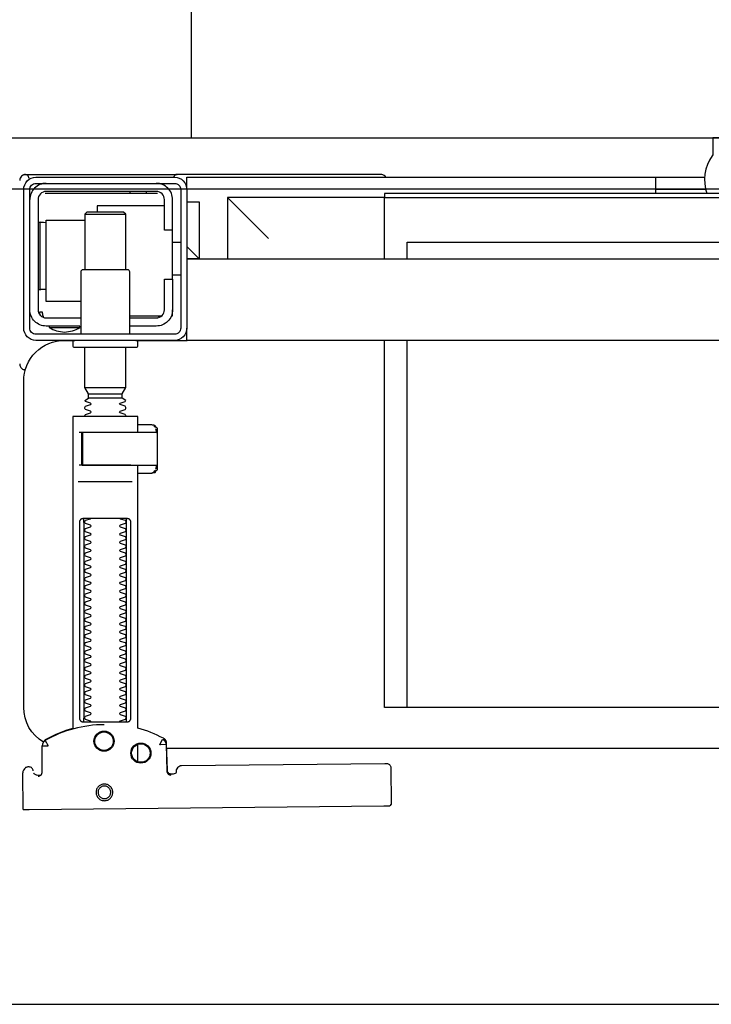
# Model space of a CAD drawing. Header units: millimetres. Extents: x 28600 to 181045, y -399112 to -163690.
# Tile 401 of 482: x 74021 to 74038, y -194640 to -194615. Entities that reach past the tile are written whole.
import ezdxf

# ---------------------------------------------------------------- set-up
doc = ezdxf.new("R2010")
doc.units = ezdxf.units.MM
doc.layers.get('0').update_dxf_attribs({"color": 8})
for name, color, linetype in [('!! 0_ Istn-sciany', 8, 'Continuous'), ('!! 2 ZABUDOWA GK-MDF', 8, 'Continuous'), ('!! 2_wypos-sanitarne', 8, 'Continuous')]:
    doc.layers.add(name, color=color, linetype=linetype)
doc.layers.add('!!_@ wypos sanit nd', color=8, linetype='Continuous', plot=False)

# ---------------------------------------------------------------- blocks, each defined once
blk = doc.blocks.new('A$C164C2DE0')
for p, q in [((0, 15.897), (0, -15.897)), ((6.9, 15.897), (0, 15.897))]:
    blk.add_line(p, q)
blk = doc.blocks.new('A$Cff2eaf8b')
for points in [[(0.19864, 0.08252), (0.11173, 0.08169)], [(0.20013, 0.08252), (0.20025, 0.07353)], [(0.16386, 0.07389), (0.16409, 0.07384), (0.16425, 0.07378), (0.1644, 0.07368), (0.16452, 0.07356), (0.16463, 0.07342), (0.16471, 0.07326), (0.16476, 0.07309), (0.16478, 0.07292), (0.16496, 0.06636), (0.16497, 0.06624), (0.16498, 0.06614), (0.165, 0.06604), (0.16503, 0.06594), (0.16507, 0.06584), (0.16511, 0.06575), (0.16516, 0.06566), (0.16521, 0.06557), (0.16527, 0.06549), (0.16534, 0.0654), (0.16542, 0.06533), (0.1655, 0.06526), (0.16558, 0.06519), (0.16567, 0.06513), (0.16576, 0.06508), (0.16651, 0.0647), (0.16726, 0.06433), (0.16803, 0.06399), (0.16881, 0.06367), (0.1696, 0.06337), (0.17039, 0.06309), (0.17119, 0.06284), (0.172, 0.0626), (0.172, -0.00186)], [(0.1651, 0.06653), (0.16492, 0.07312), (0.1649, 0.07329), (0.16485, 0.07345), (0.16478, 0.07361), (0.16467, 0.07374), (0.16455, 0.07386), (0.16441, 0.07396), (0.16425, 0.07403), (0.16409, 0.07408), (0.16391, 0.07409)], [(0.19757, 0.07355), (0.19749, 0.07368), (0.19738, 0.0738), (0.19726, 0.0739), (0.19713, 0.07399), (0.19698, 0.07405), (0.19683, 0.07408), (0.19667, 0.07409), (0.19577, 0.07408)], [(0.172, 0.07087), (0.172, 0.06656)], [(0.16493, 0.0675), (-0.16477, 0.0675)], [(0.17483, 0.06014), (0.17483, 0.01214)], [(0.18523, 0.01214), (0.18523, 0.06014)], [(-0.11847, -0.0325), (-0.11847, 0.0575), (0.11153, 0.0575), (0.11153, -0.0325)], [(0.10602, 0.0575), (0.10602, -0.0325)], [(0.16811, -0.00015), (0.16776, -0.00056), (0.16776, -0.00022), (0.16779, -0.00011), (0.16786, -0.00004), (0.16797, 0), (0.1681, 0.00001), (0.16822, 0.00001), (0.16841, 0.00003), (0.16887, 0.00014), (0.172, 0.00014)], [(0.16848, 0.00006), (0.16856, 0.00012), (0.16876, 0.00014)], [(0.18662, 0.00214), (0.17345, 0.00214)], [(0.16732, -0.0019), (0.16732, -0.00074), (0.16736, -0.00062), (0.16746, -0.00054), (0.16767, -0.00049)], [(0.16751, -0.00165), (0.16754, -0.00139), (0.16766, -0.00086)], [(0.17371, -0.00186), (0.18481, -0.00186), (0.18637, -0.00186)], [(0.16767, -0.01124), (0.16755, -0.01122), (0.16746, -0.01119), (0.16737, -0.01112), (0.16732, -0.01098), (0.16732, -0.00983)], [(0.16766, -0.01087), (0.16754, -0.01033), (0.16751, -0.01008)], [(0.172, -0.01186), (0.16887, -0.01186), (0.16841, -0.01176), (0.16831, -0.01174), (0.16819, -0.01174), (0.16806, -0.01173), (0.16794, -0.01172), (0.16783, -0.01166), (0.16776, -0.01151), (0.16776, -0.01117), (0.16811, -0.01157)], [(0.16876, -0.01186), (0.16866, -0.01186), (0.16848, -0.01178)], [(0.18558, -0.00986), (0.18637, -0.00986)], [(0.1759, -0.0183), (0.1841, -0.0183)], [(0.185, -0.02092), (0.175, -0.02092)], [(0.1841, -0.01936), (0.1759, -0.01936)], [(0.19962, -0.02522), (0.19976, -0.02523), (0.19987, -0.02526), (0.20001, -0.0253)], [(-0.16, -0.0355), (-0.16, -0.0325), (0.16, -0.0325), (0.16, -0.0355)], [(0.16, -0.0485), (0.16, -0.0365)], [(0.174, -0.0385), (0.16618, -0.0385)], [(0.167, -0.03806), (0.16693, -0.03815), (0.16687, -0.03825), (0.16681, -0.03837), (0.16675, -0.0385)], [(0.19499, -0.03806), (0.19506, -0.03814), (0.19512, -0.03823), (0.19517, -0.03833), (0.19521, -0.03842), (0.19525, -0.03853), (0.19528, -0.03863), (0.19531, -0.03874), (0.19533, -0.03885), (0.19535, -0.03896), (0.19537, -0.03907), (0.19538, -0.03917), (0.19539, -0.03927), (0.19537, -0.03937), (0.19547, -0.0394), (0.19557, -0.0394), (0.19567, -0.0394), (0.19578, -0.0394), (0.19589, -0.0394), (0.19612, -0.0394), (0.19616, -0.0393), (0.19615, -0.03919), (0.19613, -0.03907), (0.19609, -0.03894), (0.19605, -0.03882), (0.19594, -0.03861)], [(0.1635, -0.0475), (0.1635, -0.04)], [(0.186, -0.042), (0.1945, -0.042), (0.1945, -0.062), (0.185, -0.062)], [(0.19591, -0.04489), (0.19602, -0.04489), (0.19615, -0.04489), (0.19632, -0.04489), (0.1965, -0.04489)], [(0.1615, -0.0485), (0.1635, -0.0485)], [(0.175, -0.0498), (0.175, -0.06346), (0.1755, -0.06396), (0.1845, -0.06396), (0.185, -0.06346), (0.185, -0.0498)], [(0.16, -0.0555), (0.157, -0.0525), (0.16, -0.0525), (-0.16, -0.0525), (-0.157, -0.0525), (-0.16, -0.0555)], [(0.10602, -0.0525), (0.10602, -0.05658), (-0.11847, -0.05658)], [(0.11153, -0.0525), (0.11153, -0.0675), (0.15, -0.0675)], [(0.14, -0.0575), (0.15, -0.0675), (0.15, -0.0525)], [(0.16, -0.0665), (0.157, -0.0665), (0.157, -0.0525)], [(0.1615, -0.0565), (0.1635, -0.0565)], [(0.1965, -0.06151), (0.19632, -0.06151), (0.19615, -0.06151), (0.19602, -0.06151), (0.19591, -0.06151)], [(0.1655, -0.0655), (0.182, -0.0655), (0.182, -0.06396)], [(0.185, -0.06346), (0.175, -0.06346)], [(0.03283, -0.0695), (0.045, -0.0695)], [(0.16, -0.0695), (0.16, -0.0725), (0.03305, -0.0725)], [(0.045, -0.0685), (0.045, -0.0725)], [(0.16721, -0.0685), (0.19466, -0.0685), (0.19478, -0.0685)], [(0.17, -0.069), (0.17, -0.0685)], [(0.174, -0.069), (0.174, -0.0685)]]:
    blk.add_lwpolyline(points)
for points in [[(0.16424, 0.07378), (0.16327, 0.07377), (0.16304, 0.07374), (0.16282, 0.07366), (0.16262, 0.07353), (0.16265, 0.07357), (0.16258, 0.07337), (0.16257, 0.07317, -0.157432), (0.16238, 0.07258), (0.1621, 0.07218, -0.241147), (0.16129, 0.07175), (0.1115, 0.07128), (0.11133, 0.07127), (0.11119, 0.07127), (0.11107, 0.07127), (0.11094, 0.07128), (0.11078, 0.0713), (0.11062, 0.07135), (0.11047, 0.07143), (0.11033, 0.07153), (0.11022, 0.07165), (0.11012, 0.07179), (0.11005, 0.07194), (0.11001, 0.0721), (0.10999, 0.07227), (0.10995, 0.08127), (0.11022, 0.08166)], [(0.19647, 0.0744), (0.19626, 0.07438), (0.19604, 0.0743), (0.19585, 0.07417), (0.19566, 0.07396, 0.132231), (0.19551, 0.07346), (0.19546, 0.06691)], [(0.19768, 0.0731, 0.415336), (0.19869, 0.07211)], [(0.19885, 0.07212), (0.19898, 0.07212), (0.19912, 0.07213), (0.19927, 0.07216), (0.1994, 0.07222), (0.19953, 0.07229), (0.19965, 0.07238), (0.19975, 0.07248), (0.20007, 0.07294, 0.158481), (0.20025, 0.07353)], [(0.18031, 0.06175, 0.125713), (0.19466, 0.06556, 0.121439), (0.19519, 0.06605, -0.262119), (0.2, 0.0575), (0.2, -0.0225, -0.414214), (0.19, -0.0325), (0.18751, -0.0325, 0.405519), (0.188, -0.032), (0.188, -0.0313, 0.414214), (0.1875, -0.0308), (0.1725, -0.0308, 0.414214), (0.172, -0.0313), (0.172, -0.032, 0.405519), (0.17249, -0.0325, 0.001664), (0.15993, -0.0325)], [(0.172, -0.00986), (0.172, -0.01366, 0.414214), (0.1722, -0.01386), (0.18462, -0.01386), (0.1878, -0.01386, 0.414214), (0.188, -0.01366), (0.188, 0.06267), (0.18885, 0.06292), (0.18969, 0.06319), (0.19052, 0.0635), (0.19134, 0.06382), (0.19215, 0.06417), (0.19295, 0.06454), (0.19374, 0.06494), (0.19456, 0.06538), (0.19464, 0.06544), (0.19473, 0.0655), (0.19481, 0.06557), (0.19488, 0.06564), (0.19495, 0.06572), (0.19502, 0.06581)], [(0.17647, 0.01114, 0.182836), (0.17636, 0.01123), (0.17515, 0.01163, 0.050055), (0.175, 0.0119), (0.175, 0.01218, 0.050055), (0.17515, 0.01244), (0.17636, 0.01285, 0.719897), (0.17636, 0.01323), (0.17515, 0.01363, 0.050055), (0.175, 0.0139), (0.175, 0.01418, 0.050055), (0.17515, 0.01444), (0.17636, 0.01485, 0.719897), (0.17636, 0.01523), (0.17515, 0.01563, 0.050055), (0.175, 0.0159), (0.175, 0.01618, 0.050055), (0.17515, 0.01644), (0.17636, 0.01685, 0.719897), (0.17636, 0.01723), (0.17515, 0.01763, 0.050055), (0.175, 0.0179), (0.175, 0.01818, 0.050055), (0.17515, 0.01844), (0.17636, 0.01885, 0.719897), (0.17636, 0.01923), (0.17515, 0.01963, 0.050055), (0.175, 0.0199), (0.175, 0.02018, 0.050055), (0.17515, 0.02044), (0.17636, 0.02085, 0.719897), (0.17636, 0.02123), (0.17515, 0.02163, 0.050055), (0.175, 0.0219), (0.175, 0.02218, 0.050055), (0.17515, 0.02244), (0.17636, 0.02285, 0.719897), (0.17636, 0.02323), (0.17515, 0.02363, 0.050055), (0.175, 0.0239), (0.175, 0.02418, 0.050055), (0.17515, 0.02444), (0.17636, 0.02485, 0.719897), (0.17636, 0.02523), (0.17515, 0.02563, 0.050055), (0.175, 0.0259), (0.175, 0.02618, 0.050055), (0.17515, 0.02644), (0.17636, 0.02685, 0.719897), (0.17636, 0.02723), (0.17515, 0.02763, 0.050055), (0.175, 0.0279), (0.175, 0.02818, 0.050055), (0.17515, 0.02844), (0.17636, 0.02885, 0.719897), (0.17636, 0.02923), (0.17515, 0.02963, 0.050055), (0.175, 0.0299), (0.175, 0.03018, 0.050055), (0.17515, 0.03044), (0.17636, 0.03085, 0.719897), (0.17636, 0.03123), (0.17515, 0.03163, 0.050055), (0.175, 0.0319), (0.175, 0.03218, 0.050055), (0.17515, 0.03244), (0.17636, 0.03285, 0.719897), (0.17636, 0.03323), (0.17515, 0.03363, 0.050055), (0.175, 0.0339), (0.175, 0.03418, 0.050055), (0.17515, 0.03444), (0.17636, 0.03485, 0.719897), (0.17636, 0.03523), (0.17515, 0.03563, 0.050055), (0.175, 0.0359), (0.175, 0.03618, 0.050055), (0.17515, 0.03644), (0.17636, 0.03685, 0.719897), (0.17636, 0.03723), (0.17515, 0.03763, 0.050055), (0.175, 0.0379), (0.175, 0.03818, 0.050055), (0.17515, 0.03844), (0.17636, 0.03885, 0.719897), (0.17636, 0.03923), (0.17515, 0.03963, 0.050055), (0.175, 0.0399), (0.175, 0.04018, 0.050055), (0.17515, 0.04044), (0.17636, 0.04085, 0.719897), (0.17636, 0.04123), (0.17515, 0.04163, 0.050055), (0.175, 0.0419), (0.175, 0.04218, 0.050055), (0.17515, 0.04244), (0.17636, 0.04285, 0.719897), (0.17636, 0.04323), (0.17515, 0.04363, 0.050055), (0.175, 0.0439), (0.175, 0.04418, 0.050055), (0.17515, 0.04444), (0.17636, 0.04485, 0.719897), (0.17636, 0.04523), (0.17515, 0.04563, 0.050055), (0.175, 0.0459), (0.175, 0.04618, 0.050055), (0.17515, 0.04644), (0.17636, 0.04685, 0.719897), (0.17636, 0.04723), (0.17515, 0.04763, 0.050055), (0.175, 0.0479), (0.175, 0.04818, 0.050055), (0.17515, 0.04844), (0.17636, 0.04885, 0.719897), (0.17636, 0.04923), (0.17515, 0.04963, 0.050055), (0.175, 0.0499), (0.175, 0.05018, 0.050055), (0.17515, 0.05044), (0.17636, 0.05085, 0.719897), (0.17636, 0.05123), (0.17515, 0.05163, 0.050055), (0.175, 0.0519), (0.175, 0.05218, 0.050055), (0.17515, 0.05244), (0.17636, 0.05285, 0.719897), (0.17636, 0.05323), (0.17515, 0.05363, 0.050055), (0.175, 0.0539), (0.175, 0.05418, 0.050055), (0.17515, 0.05444), (0.17636, 0.05485, 0.719897), (0.17636, 0.05523), (0.17515, 0.05563, 0.050055), (0.175, 0.0559), (0.175, 0.05618, 0.050055), (0.17515, 0.05644), (0.17636, 0.05685, 0.719897), (0.17636, 0.05723), (0.17515, 0.05763, 0.050055), (0.175, 0.0579), (0.175, 0.05818, 0.050055), (0.17515, 0.05844), (0.17636, 0.05885, 0.719897), (0.17636, 0.05923), (0.17515, 0.05963, 0.050055), (0.175, 0.0599), (0.175, 0.06018, 0.050055), (0.17515, 0.06044), (0.17636, 0.06085, 0.474594), (0.17647, 0.06114)], [(0.18353, 0.06114, 0.474594), (0.18364, 0.06085), (0.18485, 0.06044, 0.050055), (0.185, 0.06018), (0.185, 0.0599, 0.050055), (0.18485, 0.05963), (0.18364, 0.05923, 0.719897), (0.18364, 0.05885), (0.18485, 0.05844, 0.050055), (0.185, 0.05818), (0.185, 0.0579, 0.050055), (0.18485, 0.05763), (0.18364, 0.05723, 0.719897), (0.18364, 0.05685), (0.18485, 0.05644, 0.050055), (0.185, 0.05618), (0.185, 0.0559, 0.050055), (0.18485, 0.05563), (0.18364, 0.05523, 0.719897), (0.18364, 0.05485), (0.18485, 0.05444, 0.050055), (0.185, 0.05418), (0.185, 0.0539, 0.050055), (0.18485, 0.05363), (0.18364, 0.05323, 0.719897), (0.18364, 0.05285), (0.18485, 0.05244, 0.050055), (0.185, 0.05218), (0.185, 0.0519, 0.050055), (0.18485, 0.05163), (0.18364, 0.05123, 0.719897), (0.18364, 0.05085), (0.18485, 0.05044, 0.050055), (0.185, 0.05018), (0.185, 0.0499, 0.050055), (0.18485, 0.04963), (0.18364, 0.04923, 0.719897), (0.18364, 0.04885), (0.18485, 0.04844, 0.050055), (0.185, 0.04818), (0.185, 0.0479, 0.050055), (0.18485, 0.04763), (0.18364, 0.04723, 0.719897), (0.18364, 0.04685), (0.18485, 0.04644, 0.050055), (0.185, 0.04618), (0.185, 0.0459, 0.050055), (0.18485, 0.04563), (0.18364, 0.04523, 0.719897), (0.18364, 0.04485), (0.18485, 0.04444, 0.050055), (0.185, 0.04418), (0.185, 0.0439, 0.050055), (0.18485, 0.04363), (0.18364, 0.04323, 0.719897), (0.18364, 0.04285), (0.18485, 0.04244, 0.050055), (0.185, 0.04218), (0.185, 0.0419, 0.050055), (0.18485, 0.04163), (0.18364, 0.04123, 0.719897), (0.18364, 0.04085), (0.18485, 0.04044, 0.050055), (0.185, 0.04018), (0.185, 0.0399, 0.050055), (0.18485, 0.03963), (0.18364, 0.03923, 0.719897), (0.18364, 0.03885), (0.18485, 0.03844, 0.050055), (0.185, 0.03818), (0.185, 0.0379, 0.050055), (0.18485, 0.03763), (0.18364, 0.03723, 0.719897), (0.18364, 0.03685), (0.18485, 0.03644, 0.050055), (0.185, 0.03618), (0.185, 0.0359, 0.050055), (0.18485, 0.03563), (0.18364, 0.03523, 0.719897), (0.18364, 0.03485), (0.18485, 0.03444, 0.050055), (0.185, 0.03418), (0.185, 0.0339, 0.050055), (0.18485, 0.03363), (0.18364, 0.03323, 0.719897), (0.18364, 0.03285), (0.18485, 0.03244, 0.050055), (0.185, 0.03218), (0.185, 0.0319, 0.050055), (0.18485, 0.03163), (0.18364, 0.03123, 0.719897), (0.18364, 0.03085), (0.18485, 0.03044, 0.050055), (0.185, 0.03018), (0.185, 0.0299, 0.050055), (0.18485, 0.02963), (0.18364, 0.02923, 0.719897), (0.18364, 0.02885), (0.18485, 0.02844, 0.050055), (0.185, 0.02818), (0.185, 0.0279, 0.050055), (0.18485, 0.02763), (0.18364, 0.02723, 0.719897), (0.18364, 0.02685), (0.18485, 0.02644, 0.050055), (0.185, 0.02618), (0.185, 0.0259, 0.050055), (0.18485, 0.02563), (0.18364, 0.02523, 0.719897), (0.18364, 0.02485), (0.18485, 0.02444, 0.050055), (0.185, 0.02418), (0.185, 0.0239, 0.050055), (0.18485, 0.02363), (0.18364, 0.02323, 0.719897), (0.18364, 0.02285), (0.18485, 0.02244, 0.050055), (0.185, 0.02218), (0.185, 0.0219, 0.050055), (0.18485, 0.02163), (0.18364, 0.02123, 0.719897), (0.18364, 0.02085), (0.18485, 0.02044, 0.050055), (0.185, 0.02018), (0.185, 0.0199, 0.050055), (0.18485, 0.01963), (0.18364, 0.01923, 0.719897), (0.18364, 0.01885), (0.18485, 0.01844, 0.050055), (0.185, 0.01818), (0.185, 0.0179, 0.050055), (0.18485, 0.01763), (0.18364, 0.01723, 0.719897), (0.18364, 0.01685), (0.18485, 0.01644, 0.050055), (0.185, 0.01618), (0.185, 0.0159, 0.050055), (0.18485, 0.01563), (0.18364, 0.01523, 0.719897), (0.18364, 0.01485), (0.18485, 0.01444, 0.050055), (0.185, 0.01418), (0.185, 0.0139, 0.050055), (0.18485, 0.01363), (0.18364, 0.01323, 0.719897), (0.18364, 0.01285), (0.18485, 0.01244, 0.050055), (0.185, 0.01218), (0.185, 0.0119, 0.050055), (0.18485, 0.01163), (0.18364, 0.01123, 0.182836), (0.18353, 0.01114)], [(0.18575, -0.00966), (0.18575, -0.00207), (0.18572, -0.00196), (0.18564, -0.00189), (0.18554, -0.00186), (0.18565, -0.00188), (0.18573, -0.00194), (0.18577, -0.00204), (0.18577, -0.00966), (0.18574, -0.00977), (0.18566, -0.00984), (0.18547, -0.00986), (0.18558, -0.00981), (0.18563, -0.00966), (0.18563, -0.00206), (0.18557, -0.00191), (0.18547, -0.00186), (0.16743, -0.00186, 0.414214), (0.16723, -0.00206), (0.16723, -0.00966, 0.414214), (0.16743, -0.00986), (0.18547, -0.00986)], [(0.18555, -0.00986, 0.414213), (0.18575, -0.00966), (0.18575, -0.00207), (0.18575, -0.00966), (0.18572, -0.00977), (0.18564, -0.00984), (0.18554, -0.00986)], [(0.175, -0.01382), (0.175, -0.01406, -0.050055), (0.17515, -0.01432), (0.17636, -0.01473, -0.719897), (0.17636, -0.01511), (0.17515, -0.01552, -0.050055), (0.175, -0.01578), (0.175, -0.01606, -0.050055), (0.17515, -0.01632), (0.17636, -0.01673, -0.719897), (0.17636, -0.01711), (0.17515, -0.01752, -0.050055), (0.175, -0.01778), (0.1759, -0.0183), (0.1759, -0.01936), (0.175, -0.02092), (0.175, -0.0308)], [(0.185, -0.01382), (0.185, -0.01406, 0.050055), (0.18485, -0.01432), (0.18364, -0.01473, 0.719897), (0.18364, -0.01511), (0.18485, -0.01552, 0.050055), (0.185, -0.01578), (0.185, -0.01606, 0.050055), (0.18485, -0.01632), (0.18364, -0.01673, 0.719897), (0.18364, -0.01711), (0.18485, -0.01752, 0.050055), (0.185, -0.01778), (0.1841, -0.0183), (0.1841, -0.01936), (0.185, -0.02092), (0.185, -0.0308)], [(0.2001, -0.02534, 0.126559), (0.19961, -0.02525)], [(0.20099, -0.02671, 0.198909), (0.20055, -0.02564, 0.091301), (0.2001, -0.02534)], [(0.16379, -0.0385), (0.1635, -0.0385), (0.1635, -0.04, -0.414214), (0.1675, -0.036), (0.174, -0.036)], [(0.174, -0.034), (0.174, -0.0493, 0.414214), (0.1745, -0.0498), (0.1855, -0.0498, 0.414214), (0.186, -0.0493), (0.186, -0.034)], [(0.19375, -0.03562, 0.119096), (0.19, -0.03454, 0.119096), (0.18625, -0.03562)], [(0.19375, -0.036), (0.19375, -0.03562), (0.18625, -0.03562), (0.18625, -0.036), (0.1945, -0.036, -0.414214), (0.1985, -0.04)], [(0.174, -0.038), (0.1675, -0.038, 0.414214), (0.1655, -0.04), (0.1655, -0.0475), (0.1635, -0.0475), (0.1635, -0.067, 0.414214), (0.1675, -0.071)], [(0.1635, -0.0595), (0.1655, -0.0595), (0.1655, -0.067, 0.414214), (0.1675, -0.069), (0.1945, -0.069, 0.414214), (0.1965, -0.067), (0.1965, -0.04, 0.414214), (0.1945, -0.038), (0.186, -0.038)], [(0.1945, -0.04497), (0.19515, -0.04496), (0.19542, -0.04496), (0.1956, -0.04496), (0.19566, -0.04496, 0.116465), (0.19589, -0.0449), (0.196, -0.04485), (0.196, -0.06155), (0.19589, -0.0615, 0.116465), (0.19566, -0.06144), (0.19542, -0.06144), (0.19515, -0.06144), (0.1945, -0.06143)], [(0.1945, -0.071, 0.414214), (0.1985, -0.067)], [(-0.04, -0.0685), (-0.03255, -0.0685, 0.236962), (-0.03118, -0.07775, -0.154353), (-0.031, -0.07832), (-0.031, -0.08218), (0.031, -0.08218), (0.031, -0.07832, -0.154353), (0.03118, -0.07775, 0.236962), (0.03255, -0.0685), (0.04, -0.0685)], [(0.1987, -0.07216, 0.000114), (0.1987, -0.07216, 0.517015), (0.20003, -0.07309), (0.19993, -0.07313), (0.19983, -0.07315), (0.19971, -0.07318), (0.19958, -0.07319), (0.19948, -0.07319), (0.19903, -0.07319), (0.19841, -0.07319), (0.19771, -0.07319), (0.16427, -0.07319), (0.16392, -0.07319), (0.16356, -0.07319), (0.16323, -0.07319), (0.16293, -0.07319), (0.16269, -0.07319), (0.16249, -0.07319), (0.16236, -0.07319)], [(0.2001, -0.07306, 0.091301), (0.20055, -0.07276, 0.198909), (0.20099, -0.0717)], [(0.11124, -0.0725), (0.11142, -0.07274), (0.11165, -0.07293), (0.11192, -0.07308), (0.1122, -0.07317), (0.1125, -0.0732), (0.1623, -0.0732, 0.326231), (0.16325, -0.0725)]]:
    blk.add_lwpolyline(points, format="xyb")
for points in [[(0.18024, 0.0763), (0.18044, 0.07631), (0.18064, 0.07634), (0.18083, 0.07639), (0.18102, 0.07646), (0.1812, 0.07655), (0.18138, 0.07665), (0.18154, 0.07677), (0.18168, 0.07691), (0.18182, 0.07706), (0.18193, 0.07722), (0.18204, 0.0774), (0.18212, 0.07758), (0.18219, 0.07777), (0.18223, 0.07796), (0.18226, 0.07816), (0.18227, 0.07836), (0.18226, 0.07857), (0.18223, 0.07876), (0.18217, 0.07896), (0.18211, 0.07915), (0.18202, 0.07933), (0.18191, 0.0795), (0.18179, 0.07966), (0.18165, 0.07981), (0.1815, 0.07994), (0.18134, 0.08006), (0.18117, 0.08016), (0.18099, 0.08024), (0.1808, 0.08031), (0.1806, 0.08036), (0.1804, 0.08038), (0.1802, 0.08039), (0.18, 0.08038), (0.1798, 0.08035), (0.17961, 0.0803), (0.17942, 0.08023), (0.17924, 0.08014), (0.17907, 0.08004), (0.17891, 0.07992), (0.17876, 0.07978), (0.17863, 0.07963), (0.17851, 0.07947), (0.17841, 0.07929), (0.17832, 0.07911), (0.17826, 0.07892), (0.17821, 0.07872), (0.17818, 0.07853), (0.17817, 0.07832), (0.17819, 0.07812), (0.17822, 0.07793), (0.17827, 0.07773), (0.17834, 0.07754), (0.17842, 0.07736), (0.17853, 0.07719), (0.17865, 0.07703), (0.17879, 0.07688), (0.17894, 0.07675), (0.1791, 0.07663), (0.17927, 0.07653), (0.17946, 0.07645), (0.17965, 0.07638), (0.17984, 0.07633), (0.18004, 0.07631)], [(0.18023, 0.07679), (0.18038, 0.0768), (0.18053, 0.07682), (0.18068, 0.07686), (0.18082, 0.07691), (0.18096, 0.07698), (0.18109, 0.07706), (0.18121, 0.07715), (0.18132, 0.07725), (0.18143, 0.07737), (0.18151, 0.07749), (0.18159, 0.07762), (0.18166, 0.07776), (0.18171, 0.0779), (0.18174, 0.07805), (0.18176, 0.0782), (0.18177, 0.07835), (0.18176, 0.0785), (0.18174, 0.07866), (0.1817, 0.0788), (0.18164, 0.07895), (0.18158, 0.07908), (0.1815, 0.07921), (0.18141, 0.07933), (0.1813, 0.07944), (0.18119, 0.07955), (0.18107, 0.07964), (0.18093, 0.07971), (0.1808, 0.07978), (0.18065, 0.07983), (0.18051, 0.07986), (0.18036, 0.07988), (0.1802, 0.07989), (0.18005, 0.07988), (0.1799, 0.07986), (0.17975, 0.07982), (0.17961, 0.07976), (0.17947, 0.0797), (0.17935, 0.07962), (0.17922, 0.07953), (0.17911, 0.07942), (0.17901, 0.07931), (0.17892, 0.07919), (0.17884, 0.07906), (0.17878, 0.07892), (0.17873, 0.07877), (0.1787, 0.07863), (0.17867, 0.07848), (0.17867, 0.07832), (0.17868, 0.07817), (0.1787, 0.07802), (0.17874, 0.07787), (0.17879, 0.07773), (0.17886, 0.07759), (0.17894, 0.07746), (0.17903, 0.07734), (0.17913, 0.07723), (0.17925, 0.07713), (0.17937, 0.07704), (0.1795, 0.07696), (0.17964, 0.0769), (0.17978, 0.07685), (0.17993, 0.07682), (0.18008, 0.07679)], [(0.16587, 0.06536), (0.16582, 0.06538), (0.16577, 0.06542), (0.16573, 0.06545), (0.16568, 0.06549), (0.16563, 0.06553), (0.16558, 0.06558), (0.16553, 0.06563), (0.16548, 0.06568), (0.16544, 0.06573), (0.1654, 0.06579), (0.16536, 0.06585), (0.16532, 0.06591), (0.16529, 0.06597), (0.16526, 0.06603), (0.16523, 0.0661), (0.16521, 0.06616), (0.16519, 0.06623), (0.16517, 0.06629), (0.16515, 0.06636), (0.16514, 0.06642), (0.16514, 0.06648), (0.16513, 0.06654), (0.16513, 0.06659), (0.16518, 0.06661), (0.16643, 0.06666), (0.16648, 0.06666), (0.16654, 0.06666), (0.16659, 0.06668), (0.16664, 0.06665), (0.16661, 0.06661), (0.16658, 0.06656), (0.16655, 0.06651), (0.16652, 0.06645), (0.16594, 0.06536)], [(0.18533, 0.06114), (0.18541, 0.06113), (0.1855, 0.06112), (0.18559, 0.06111), (0.18567, 0.06108), (0.18575, 0.06105), (0.18583, 0.06101), (0.18591, 0.06096), (0.18597, 0.0609), (0.18604, 0.06084), (0.18609, 0.06076), (0.18615, 0.06068), (0.18619, 0.06058), (0.18623, 0.06048), (0.18625, 0.06037), (0.18627, 0.06025), (0.18628, 0.06014), (0.18628, 0.01214), (0.18627, 0.01202), (0.18625, 0.01191), (0.18623, 0.0118), (0.18619, 0.01169), (0.18615, 0.0116), (0.18609, 0.01151), (0.18604, 0.01144), (0.18597, 0.01137), (0.18591, 0.01131), (0.18583, 0.01126), (0.18575, 0.01122), (0.18567, 0.01119), (0.18559, 0.01117), (0.1855, 0.01115), (0.18541, 0.01114), (0.18533, 0.01114), (0.17475, 0.01114), (0.17466, 0.01114), (0.17457, 0.01115), (0.17449, 0.01117), (0.1744, 0.01119), (0.17432, 0.01122), (0.17424, 0.01126), (0.17416, 0.01131), (0.17409, 0.01137), (0.17403, 0.01144), (0.17397, 0.01151), (0.17392, 0.0116), (0.17387, 0.01169), (0.17384, 0.0118), (0.17381, 0.01191), (0.17379, 0.01202), (0.17379, 0.01214), (0.17379, 0.06014), (0.17379, 0.06025), (0.17381, 0.06037), (0.17384, 0.06048), (0.17387, 0.06058), (0.17392, 0.06068), (0.17397, 0.06076), (0.17403, 0.06084), (0.17409, 0.0609), (0.17416, 0.06096), (0.17424, 0.06101), (0.17432, 0.06105), (0.1744, 0.06108), (0.17449, 0.06111), (0.17457, 0.06112), (0.17466, 0.06113), (0.17475, 0.06114)], [(-0.11847, -0.0685), (0.11153, -0.0685), (0.11153, -0.0675), (-0.11847, -0.0675)]]:
    blk.add_lwpolyline(points, close=True)
for points in [[(0.19546, 0.0669), (0.19546, 0.0669), (0.19546, 0.0669), (0.19546, 0.06691), (0.19546, 0.06691), (0.19546, 0.06691), (0.19546, 0.06691), (0.19546, 0.06691), (0.19546, 0.06691), (0.19546, 0.06691), (0.19546, 0.06691), (0.19546, 0.06691), (0.19546, 0.06691), (0.19546, 0.06691), (0.19546, 0.06691), (0.19546, 0.06691), (0.19546, 0.06691), (0.19546, 0.06691), (0.19546, 0.06691), (0.19546, 0.06691), (0.19546, 0.0669), (0.19546, 0.0669), (0.19546, 0.0669), (0.19546, 0.0669), (0.19546, 0.0669), (0.19546, 0.0669), (0.19546, 0.0669), (0.19546, 0.0669), (0.19546, 0.0669), (0.19546, 0.0669), (0.19546, 0.0669), (0.19546, 0.0669), (0.19546, 0.0669), (0.19546, 0.0669), (0.19546, 0.0669), (0.19546, 0.0669), (0.19545, 0.0669), (0.19545, 0.06691), (0.19545, 0.06691), (0.19545, 0.06691), (0.19545, 0.06691), (0.19545, 0.06691), (0.19545, 0.06691), (0.19545, 0.06691), (0.19545, 0.06691), (0.19544, 0.06691), (0.19544, 0.06691), (0.19544, 0.0669), (0.19544, 0.0669), (0.19544, 0.0669), (0.19543, 0.0669), (0.19543, 0.0669), (0.19543, 0.0669), (0.19543, 0.0669), (0.19543, 0.0669), (0.19543, 0.0669), (0.19543, 0.0669), (0.19542, 0.0669), (0.19542, 0.0669), (0.19542, 0.0669), (0.19542, 0.0669), (0.19542, 0.0669), (0.19541, 0.0669), (0.19541, 0.0669), (0.19541, 0.0669), (0.19541, 0.0669), (0.19541, 0.0669), (0.1954, 0.0669), (0.1954, 0.0669), (0.1954, 0.0669), (0.19539, 0.0669), (0.19539, 0.0669), (0.19539, 0.0669), (0.19537, 0.06691), (0.19537, 0.06691), (0.19537, 0.06691), (0.19536, 0.06691), (0.19536, 0.06691), (0.19535, 0.06691), (0.19535, 0.06691), (0.19534, 0.06691), (0.19534, 0.06691), (0.19533, 0.06691), (0.19533, 0.06691), (0.19532, 0.06691), (0.19532, 0.06691), (0.19531, 0.06691), (0.19531, 0.06691), (0.1953, 0.06691), (0.19529, 0.06691), (0.19529, 0.06691), (0.19528, 0.06691), (0.19527, 0.06691), (0.19527, 0.06691), (0.19526, 0.06691), (0.19525, 0.06691), (0.19524, 0.06691), (0.19523, 0.06691), (0.19523, 0.06691), (0.19522, 0.06691), (0.19521, 0.06691), (0.1952, 0.06691), (0.19519, 0.06691), (0.19518, 0.06691), (0.19517, 0.06691), (0.19516, 0.06691), (0.19515, 0.06691), (0.19514, 0.06691), (0.19513, 0.06691), (0.19512, 0.06691), (0.19511, 0.06691), (0.1951, 0.06691), (0.19509, 0.06691), (0.19508, 0.06691), (0.19507, 0.06691), (0.19506, 0.06691), (0.19505, 0.06691), (0.19504, 0.06691), (0.19503, 0.06691), (0.19502, 0.06691), (0.19501, 0.06691), (0.19499, 0.06691), (0.19498, 0.06691), (0.19497, 0.06691), (0.19496, 0.06691), (0.19495, 0.06691), (0.19494, 0.06692), (0.19492, 0.06692), (0.19491, 0.06692), (0.1949, 0.06692), (0.19489, 0.06692), (0.19487, 0.06692), (0.19486, 0.06692), (0.19485, 0.06692), (0.19484, 0.06692), (0.19482, 0.06692), (0.19481, 0.06692), (0.19469, 0.06692), (0.19464, 0.06692), (0.19459, 0.06692), (0.19456, 0.06692), (0.19453, 0.06692), (0.19451, 0.06692), (0.19448, 0.06692), (0.19445, 0.06692), (0.19443, 0.06692), (0.1944, 0.06692), (0.19438, 0.06692), (0.19435, 0.06692), (0.19433, 0.06692), (0.1943, 0.06692), (0.19428, 0.06692), (0.19427, 0.06692), (0.19425, 0.06692), (0.19423, 0.06692), (0.19422, 0.06692), (0.19421, 0.06692), (0.19419, 0.06692), (0.19418, 0.06692), (0.19418, 0.06692), (0.19417, 0.06692), (0.19416, 0.06692), (0.19416, 0.06692), (0.19415, 0.06692), (0.19415, 0.06693), (0.19414, 0.06693), (0.19414, 0.06693), (0.19413, 0.06693), (0.19413, 0.06693), (0.19412, 0.06693), (0.19412, 0.06693), (0.19411, 0.06693), (0.19411, 0.06693), (0.19411, 0.06692), (0.1941, 0.06692), (0.1941, 0.06692), (0.1941, 0.06692), (0.19409, 0.06692), (0.19409, 0.06692), (0.19409, 0.06692), (0.19408, 0.06692), (0.19408, 0.06692), (0.19408, 0.06692), (0.19407, 0.06692), (0.19407, 0.06692), (0.19406, 0.06692), (0.19406, 0.06692), (0.19406, 0.06692), (0.19406, 0.06692), (0.19405, 0.06692), (0.19405, 0.06692), (0.19405, 0.06692), (0.19405, 0.06692), (0.19404, 0.06693), (0.19404, 0.06693), (0.19404, 0.06693), (0.19403, 0.06693), (0.19403, 0.06693), (0.19402, 0.06693), (0.19402, 0.06694), (0.19402, 0.06694), (0.19401, 0.06694), (0.19401, 0.06694), (0.19401, 0.06694), (0.194, 0.06694), (0.194, 0.06694), (0.194, 0.06694), (0.194, 0.06694), (0.194, 0.06694), (0.194, 0.06694), (0.19399, 0.06694), (0.19399, 0.06694), (0.19399, 0.06694), (0.19399, 0.06694), (0.19399, 0.06694), (0.19399, 0.06694), (0.19399, 0.06694), (0.19398, 0.06694), (0.19398, 0.06694), (0.19398, 0.06694), (0.19398, 0.06693), (0.19398, 0.06693), (0.19397, 0.06693), (0.19397, 0.06693), (0.19397, 0.06693), (0.19397, 0.06693), (0.19397, 0.06692), (0.19397, 0.06692), (0.19397, 0.06692), (0.19397, 0.06692), (0.19397, 0.06692), (0.19397, 0.06691), (0.19397, 0.06691), (0.19397, 0.06691), (0.19397, 0.06691), (0.19397, 0.0669), (0.19397, 0.0669), (0.19397, 0.0669), (0.19397, 0.0669), (0.19397, 0.0669), (0.19397, 0.06689), (0.19397, 0.06689), (0.19397, 0.06689), (0.19397, 0.06689), (0.19397, 0.06689), (0.19397, 0.06688), (0.19397, 0.06688), (0.19398, 0.06688), (0.19398, 0.06688), (0.19398, 0.06688), (0.19398, 0.06687), (0.19399, 0.06687), (0.19399, 0.06687), (0.19399, 0.06687), (0.194, 0.06686), (0.194, 0.06686), (0.19401, 0.06685), (0.19401, 0.06685), (0.19401, 0.06685), (0.19402, 0.06684), (0.19402, 0.06684), (0.19402, 0.06684), (0.19402, 0.06683), (0.19403, 0.06683), (0.19403, 0.06683), (0.19403, 0.06682), (0.19403, 0.06682), (0.19403, 0.06682), (0.19403, 0.06681), (0.19403, 0.06681), (0.19404, 0.06681), (0.19404, 0.06681), (0.19404, 0.0668), (0.19404, 0.0668), (0.19404, 0.0668), (0.19404, 0.06679), (0.19405, 0.06679), (0.19405, 0.06679), (0.19405, 0.06678), (0.19405, 0.06678), (0.19405, 0.06677), (0.19406, 0.06677), (0.19406, 0.06677), (0.19406, 0.06676), (0.19406, 0.06676), (0.19407, 0.06675), (0.19407, 0.06675), (0.19407, 0.06674), (0.19408, 0.06673), (0.19408, 0.06672), (0.19409, 0.06671), (0.1941, 0.0667), (0.1941, 0.06669), (0.19411, 0.06668), (0.19412, 0.06666), (0.19414, 0.06663), (0.19416, 0.06659), (0.19418, 0.06655), (0.19419, 0.06653), (0.1942, 0.06652), (0.19421, 0.0665), (0.19422, 0.06648), (0.19423, 0.06646), (0.19433, 0.06627), (0.19434, 0.06626), (0.19435, 0.06624), (0.19436, 0.06622), (0.19437, 0.06621), (0.19438, 0.06619), (0.19439, 0.06618), (0.1944, 0.06616), (0.1944, 0.06614), (0.19441, 0.06613), (0.19442, 0.06611), (0.19443, 0.0661), (0.19444, 0.06608), (0.19445, 0.06607), (0.19445, 0.06605), (0.19446, 0.06604), (0.19447, 0.06603), (0.19448, 0.06601), (0.19448, 0.066), (0.19449, 0.06598), (0.1945, 0.06597), (0.19451, 0.06596), (0.19451, 0.06595), (0.19452, 0.06593), (0.19453, 0.06592), (0.19453, 0.06591), (0.19454, 0.0659), (0.19455, 0.06588), (0.19455, 0.06587), (0.19456, 0.06586), (0.19457, 0.06585), (0.19457, 0.06584), (0.19458, 0.06583), (0.19458, 0.06582), (0.19459, 0.06581), (0.19459, 0.0658), (0.1946, 0.06579), (0.1946, 0.06578), (0.19461, 0.06577), (0.19461, 0.06576), (0.19462, 0.06575), (0.19462, 0.06574), (0.19463, 0.06573), (0.19463, 0.06572), (0.19464, 0.06572), (0.19464, 0.06571), (0.19464, 0.0657), (0.19465, 0.06569), (0.19465, 0.06569), (0.19466, 0.06568), (0.19466, 0.06567), (0.19466, 0.06567), (0.19467, 0.06566), (0.19467, 0.06566), (0.19467, 0.06565), (0.19467, 0.06565), (0.19468, 0.06564), (0.19468, 0.06564), (0.19468, 0.06564), (0.19468, 0.06563), (0.19468, 0.06563), (0.19468, 0.06563), (0.19468, 0.06563), (0.19468, 0.06563), (0.19468, 0.06562), (0.19469, 0.06562), (0.19469, 0.06562), (0.19469, 0.06562), (0.19469, 0.06562), (0.19469, 0.06562), (0.19469, 0.06562), (0.19469, 0.06561), (0.19469, 0.06561), (0.19469, 0.06561), (0.19469, 0.06561), (0.19469, 0.06561), (0.19469, 0.06561), (0.19469, 0.06561), (0.19469, 0.06561), (0.19469, 0.06561), (0.19469, 0.06561), (0.19469, 0.06561), (0.19469, 0.06561), (0.19469, 0.06561), (0.19469, 0.06561), (0.19469, 0.06561), (0.19469, 0.06561), (0.19469, 0.0656), (0.19469, 0.0656), (0.19469, 0.0656), (0.19469, 0.0656), (0.19469, 0.0656), (0.19469, 0.0656), (0.19468, 0.0656), (0.19468, 0.0656), (0.19468, 0.0656), (0.19468, 0.0656), (0.19468, 0.0656), (0.19468, 0.0656), (0.19468, 0.0656), (0.19469, 0.0656), (0.19469, 0.0656), (0.19469, 0.0656), (0.19469, 0.0656), (0.19469, 0.0656), (0.19469, 0.0656), (0.19469, 0.0656), (0.19469, 0.0656), (0.19469, 0.0656), (0.19469, 0.0656), (0.19469, 0.0656), (0.19469, 0.0656, 0.269557)], [(0.16, -0.0695), (0.16, -0.0355, -0.414214), (0.163, -0.0325), (0.197, -0.0325, -0.414214), (0.2, -0.0355), (0.2, -0.0695, -0.414214), (0.197, -0.0725), (0.163, -0.0725, -0.414214)], [(0.1985, -0.0355), (0.1985, -0.0695, -0.414214), (0.197, -0.071), (0.163, -0.071, -0.414214), (0.1615, -0.0695), (0.1615, -0.0355, -0.414214), (0.163, -0.034), (0.197, -0.034, -0.414214)]]:
    blk.add_lwpolyline(points, format="xyb", close=True)
for centre, radius in [((0.17128, 0.06872), 0.00247), ((0.17128, 0.06871), 0.00227), ((0.18031, 0.0658), 0.00247), ((0.18031, 0.0658), 0.00227)]:
    blk.add_circle(centre, radius)
for centre, major_axis, ratio, start_param, end_param in [((0.19863, 0.08251), (0.0015, 0.00001), 0.008666, 0.000034, 1.564556), ((0.11145, 0.08128), (-0.0015, -0.00001), 0.008666, 6.276938, 6.283143), ((0.11172, 0.08167), (0.0015, 0.00001), 0.008666, 1.564549, 3.135353), ((0.16326, 0.07477), (0.00001, -0.001), 0.006244, 0, 0.008667), ((0.19846, 0.074), (-0.000892, -0.000453), 0.001081, 6.273741, 6.283185), ((0.19868, 0.07311), (-0.001, -0.00001), 0.00236, 6.276941, 6.283185), ((0.19875, 0.07351), (0.0015, 0.00002), 0.011557, 6.27692, 6.283202), ((0.19849, 0.07212), (0.000501, 0.000005), 0.008666, 5.12776, 5.491123), ((0.19868, 0.07311), (0.000013, -0.001), 0.403131, 6.273715, 6.283185), ((0.19883, 0.07312), (0.000018, -0.001), 0.702652, 6.271005, 6.283185), ((0.17484, 0.06014), (0, 0.001), 0.006244, 0, 1.570796), ((0.18031, 0.06225), (0.000005, -0.0005), 0.006244, 0, 0.008667), ((0.18524, 0.06014), (0, -0.001), 0.006244, 3.141593, 4.712389), ((0.17484, 0.01214), (0, -0.001), 0.006244, 4.712389, 6.283185), ((0.18524, 0.01214), (0, -0.001), 0.006244, 4.712389, 6.283185), ((0.16768, -0.00069), (-0.000013, 0.0002), 0.199357, 6.276703, 6.276744), ((0.16768, -0.01104), (-0.000013, -0.0002), 0.199357, 0.006339, 0.00638)]:
    blk.add_ellipse(centre, major_axis=major_axis, ratio=ratio, start_param=start_param, end_param=end_param)

msp = doc.modelspace()

# ---------------------------------------------------------------- linework, layer by layer
at = {"layer": '!! 0_ Istn-sciany'}
msp.add_lwpolyline([(73814.42327, -194639.5883), (74092.42327, -194639.5883)], dxfattribs=at)
at = {"layer": '!! 2 ZABUDOWA GK-MDF'}
for points in [[(73782.42327, -194618.3383), (74092.42327, -194618.3383)], [(73782.42327, -194619.5883), (74092.42327, -194619.5883)]]:
    msp.add_lwpolyline(points, dxfattribs=at)
msp.add_lwpolyline([(73990.42327, -194619.5883), (74092.42327, -194619.5883)])

# ---------------------------------------------------------------- block references
at = {"layer": '!! 2_wypos-sanitarne', "rotation": 90}
msp.add_blockref('A$C164C2DE0', (74041.42327, -194618.3383), dxfattribs=at)
at = {"layer": '!!_@ wypos sanit nd', "xscale": 100, "yscale": 100, "zscale": 100, "rotation": 180}
msp.add_blockref('A$Cff2eaf8b', (74041.42327, -194626.5563), dxfattribs=at)

doc.saveas('drawing.dxf')
